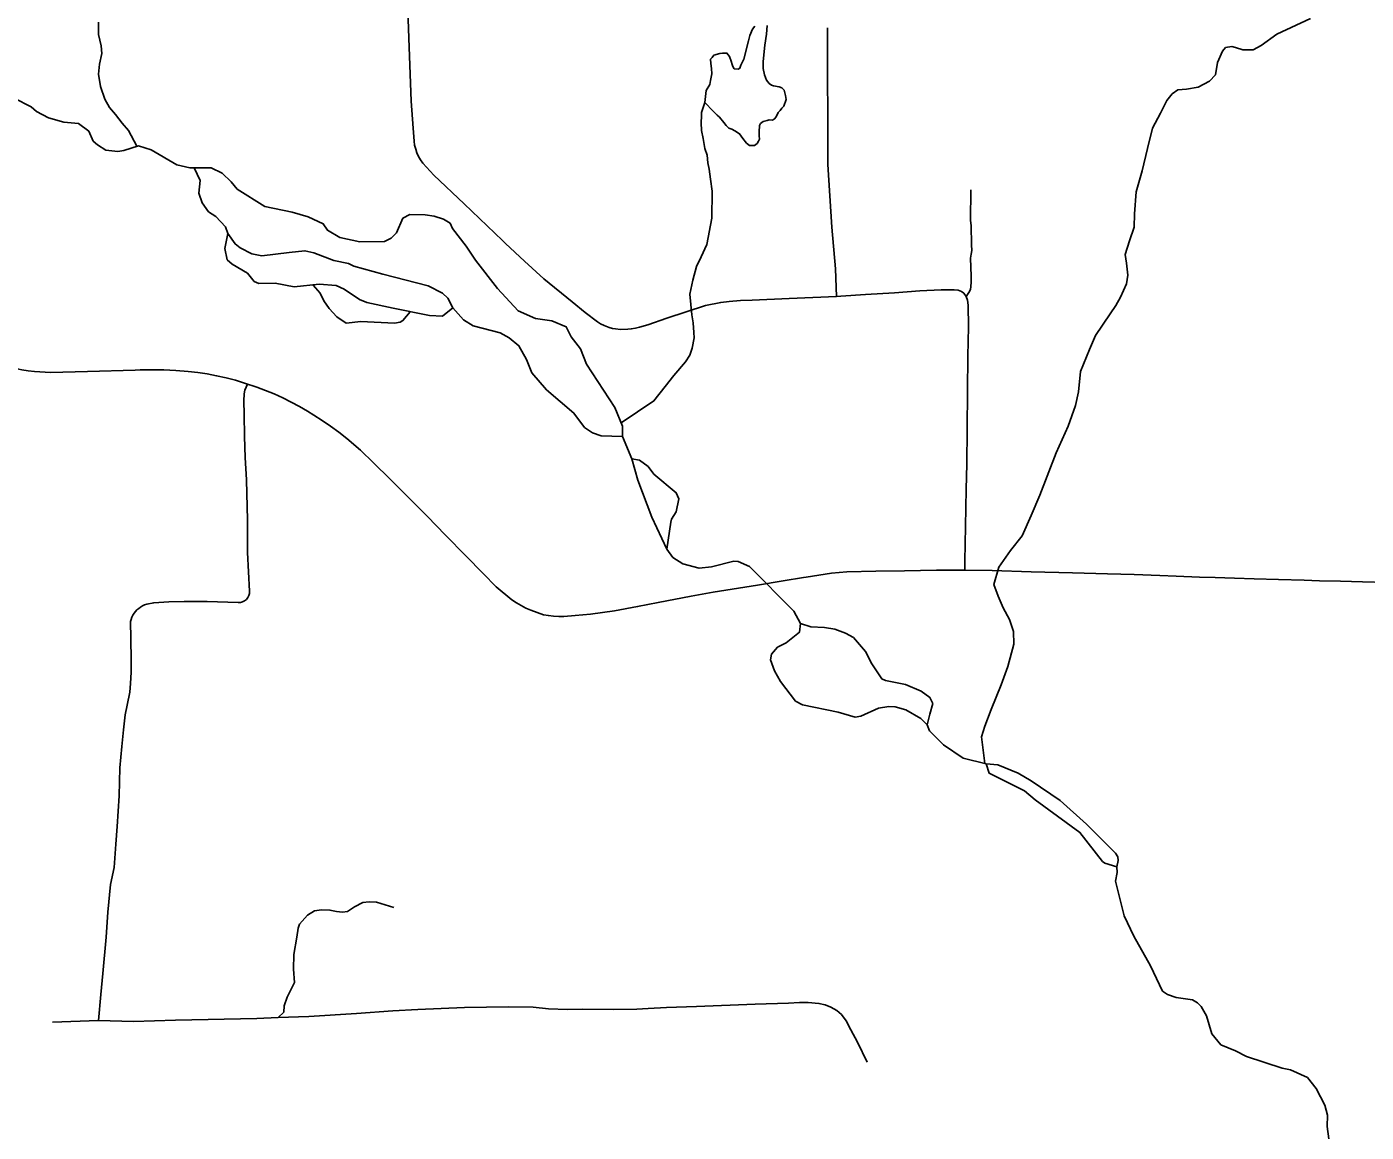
# Model space of a CAD drawing. Extents: x -19 to 366, y -4 to 359.
# Drawn here: x 140.416 to 141.603, y 188.535 to 189.515 of the extents above; entities that cross this region are included whole.
import ezdxf

# ---------------------------------------------------------------- set-up
doc = ezdxf.new("R2010")
doc.units = 0
for name, color, linetype in [('R_ROW', 7, 'Continuous'), ('R_ROW Annot', 7, 'Continuous'), ('R_Temp Easement', 7, 'Continuous'), ('Sheet Fence', 7, 'Continuous')]:
    doc.layers.add(name, color=color, linetype=linetype)

msp = doc.modelspace()

# ---------------------------------------------------------------- linework, layer by layer
at = {"layer": 'R_ROW'}
for points in [[(140.7517, 189.58), (140.7543, 189.5052), (140.7565, 189.4492), (140.7581, 189.4253), (140.759, 189.4136), (140.7595, 189.4101), (140.7604, 189.4067), (140.7615, 189.4034), (140.7629, 189.4002), (140.7646, 189.3971), (140.7666, 189.3942), (140.7765, 189.3836), (140.8035, 189.3581), (140.8375, 189.3256), (140.8401, 189.3231), (140.857, 189.3073), (140.8741, 189.2916), (140.8991, 189.2713), (140.9107, 189.2619), (140.9215, 189.2536), (140.9242, 189.2519), (140.9274, 189.2503), (140.9319, 189.2485), (140.9349, 189.2477), (140.9376, 189.2472), (140.942, 189.2467), (140.9486, 189.247), (140.9516, 189.2473), (140.9553, 189.248), (140.959, 189.2489), (140.9662, 189.251), (140.9831, 189.2567), (141.0002, 189.2625), (141.0175, 189.2679), (141.0309, 189.2708), (141.0385, 189.2717), (141.0483, 189.2724), (141.0589, 189.2729), (141.0917, 189.2741), (141.1334, 189.2761)], [(141.2527, 189.3705), (141.2523, 189.3435), (141.2528, 189.339), (141.2533, 189.3218), (141.2536, 189.3169), (141.2529, 189.3134), (141.2523, 189.3099), (141.2529, 189.2941), (141.253, 189.2888), (141.2525, 189.2848), (141.2522, 189.2821), (141.251, 189.2796), (141.2485, 189.2761)], [(141.1334, 189.2761), (141.1375, 189.2763), (141.1592, 189.2777), (141.1849, 189.2794), (141.2074, 189.2809), (141.2262, 189.282), (141.238, 189.282), (141.2414, 189.2815), (141.2444, 189.2803), (141.2464, 189.2789), (141.2485, 189.2761)], [(141.2485, 189.2761), (141.2497, 189.2728), (141.2504, 189.2684), (141.2505, 189.2491), (141.2499, 189.223), (141.2497, 189.1923), (141.2495, 189.1581), (141.249, 189.1273), (141.2486, 189.1052), (141.2479, 189.0722), (141.2474, 189.0412), (141.2473, 189.0333)], [(140.6113, 189.1984), (140.6087, 189.1993), (140.6005, 189.2017), (140.5923, 189.2039), (140.5839, 189.2058), (140.5755, 189.2074), (140.5671, 189.2086), (140.5586, 189.2096), (140.5477, 189.2104), (140.5372, 189.2109), (140.5267, 189.211), (140.5162, 189.2109), (140.5118, 189.2107), (140.4694, 189.2094), (140.4367, 189.2087), (140.4223, 189.2094), (140.4167, 189.21), (140.4112, 189.2109), (140.4058, 189.2121), (140.4004, 189.2136), (140.3753, 189.222)], [(140.6113, 189.1984), (140.6089, 189.1931), (140.6083, 189.1898), (140.608, 189.1835), (140.6084, 189.1715), (140.6085, 189.152), (140.6092, 189.1332), (140.6103, 189.1134), (140.6112, 189.0776), (140.6113, 189.0489), (140.6123, 189.0318), (140.6132, 189.0147), (140.6131, 189.0127), (140.6125, 189.0108), (140.6116, 189.009), (140.6103, 189.0074), (140.6087, 189.0062), (140.6069, 189.0053), (140.605, 189.0048), (140.603, 189.0047), (140.5755, 189.0055), (140.5552, 189.0056), (140.5414, 189.0053), (140.5281, 189.0045), (140.522, 189.0031), (140.5201, 189.0025), (140.5182, 189.0017), (140.5165, 189.0007), (140.5149, 188.9995), (140.5133, 188.9982), (140.512, 188.9967), (140.5108, 188.9952), (140.5097, 188.9934), (140.5088, 188.9916), (140.5081, 188.9897), (140.5076, 188.9878), (140.5077, 188.9727), (140.5082, 188.9537), (140.508, 188.9428), (140.5076, 188.933), (140.507, 188.9253), (140.5045, 188.9138), (140.5027, 188.905), (140.5012, 188.8917), (140.4998, 188.8769), (140.4981, 188.8581), (140.4975, 188.8332), (140.4958, 188.8062), (140.4946, 188.7905), (140.493, 188.7698), (140.4898, 188.7547), (140.4875, 188.7302), (140.4861, 188.708), (140.4829, 188.6757), (140.4812, 188.6572), (140.4792, 188.6342)], [(141.1044, 189.0268), (141.0862, 189.0239), (141.0636, 189.0202), (141.0242, 189.0138), (141.0048, 189.0104), (140.9755, 189.0047), (140.9572, 189.001), (140.9366, 188.9973), (140.9153, 188.9942), (140.9018, 188.9931), (140.8917, 188.9923), (140.8872, 188.9923), (140.8826, 188.9926), (140.8781, 188.9931), (140.8737, 188.9939), (140.8624, 188.9978), (140.858, 188.9997), (140.8538, 189.0019), (140.8497, 189.0043), (140.8457, 189.007), (140.8318, 189.0186), (140.8202, 189.0304), (140.805, 189.0461), (140.7868, 189.0645), (140.7705, 189.0811), (140.757, 189.0949), (140.7378, 189.1141), (140.7231, 189.1285), (140.7115, 189.1397), (140.6994, 189.15), (140.6923, 189.1556), (140.685, 189.161), (140.6776, 189.1661), (140.67, 189.1709), (140.6645, 189.1742), (140.6573, 189.1785), (140.65, 189.1824), (140.6426, 189.1862), (140.635, 189.1896), (140.6273, 189.1927), (140.6195, 189.1956), (140.6168, 189.1965), (140.6113, 189.1984)], [(141.2473, 189.0333), (141.2447, 189.0334), (141.2221, 189.0333), (141.1937, 189.0329), (141.1685, 189.0324), (141.1426, 189.0318), (141.1291, 189.0306), (141.1067, 189.0271), (141.1044, 189.0268)], [(141.6214, 189.0225), (141.6, 189.0229), (141.5803, 189.0235), (141.5619, 189.024), (141.5482, 189.0244), (141.5255, 189.025), (141.5038, 189.0257), (141.4864, 189.0262), (141.4693, 189.0269), (141.4554, 189.0273), (141.4348, 189.0281), (141.4202, 189.0286), (141.3976, 189.0295), (141.3738, 189.0301), (141.3427, 189.031), (141.3062, 189.032), (141.2715, 189.033), (141.2473, 189.0333)]]:
    msp.add_lwpolyline(points, dxfattribs=at)
at = {"layer": 'R_ROW Annot'}
for points in [[(141.1334, 189.2761), (141.1325, 189.3006), (141.1294, 189.3374), (141.1258, 189.3931), (141.1255, 189.5141)], [(140.6386, 188.6366), (140.6434, 188.6416), (140.6439, 188.6471), (140.6466, 188.6549), (140.6529, 188.6677), (140.652, 188.6795), (140.6524, 188.6927), (140.655, 188.708), (140.6563, 188.716), (140.6575, 188.7194), (140.6644, 188.7274), (140.6708, 188.7314), (140.6768, 188.7323), (140.6844, 188.7319), (140.6903, 188.7306), (140.6956, 188.7301), (140.6999, 188.7307), (140.7063, 188.7349), (140.7136, 188.7386), (140.7193, 188.7394), (140.7256, 188.7389), (140.7411, 188.7343)], [(141.1608, 188.5972), (141.1521, 188.6149), (141.1461, 188.6258), (141.142, 188.6339), (141.1379, 188.6394), (141.1339, 188.6429), (141.1285, 188.6459), (141.1235, 188.648), (141.1179, 188.6492), (141.1084, 188.6501), (141.1008, 188.6499), (141.0909, 188.6493), (141.0614, 188.6485), (141.0095, 188.6464), (140.9827, 188.6456), (140.9666, 188.6447), (140.9566, 188.6442), (140.9356, 188.6437), (140.9084, 188.6441), (140.8951, 188.6438), (140.8781, 188.6445), (140.8647, 188.6458), (140.8426, 188.6462), (140.8036, 188.6456), (140.7622, 188.6437), (140.74, 188.6426), (140.7079, 188.6404), (140.6657, 188.6377), (140.6386, 188.6366)], [(140.4792, 188.6342), (140.4384, 188.6327)], [(140.6386, 188.6366), (140.6195, 188.6358), (140.5475, 188.6343), (140.5103, 188.6332), (140.4792, 188.6342)]]:
    msp.add_lwpolyline(points, dxfattribs=at)
at = {"layer": 'R_Temp Easement'}
for points in [[(141.265, 188.862), (141.262, 188.8856), (141.265, 188.8949), (141.2707, 188.9097), (141.2796, 188.9317), (141.2853, 188.9479), (141.2909, 188.9678), (141.2904, 188.9791), (141.287, 188.9897), (141.2814, 189), (141.277, 189.0103), (141.273, 189.0206), (141.2774, 189.0359), (141.2878, 189.0507), (141.2981, 189.0639), (141.3062, 189.0817), (141.3137, 189.0999), (141.3283, 189.1374), (141.3389, 189.1611), (141.3453, 189.1795), (141.348, 189.1915), (141.3499, 189.2095), (141.3579, 189.2291), (141.3631, 189.2415), (141.3761, 189.2606), (141.3812, 189.2681), (141.3854, 189.2754), (141.3908, 189.2871), (141.3919, 189.2949), (141.3907, 189.3055), (141.3894, 189.3132), (141.3933, 189.3254), (141.3976, 189.3375), (141.3979, 189.3494), (141.3991, 189.3688), (141.4045, 189.3873), (141.4092, 189.4071), (141.4137, 189.4254), (141.4207, 189.4385), (141.4265, 189.4498), (141.4313, 189.4556), (141.4363, 189.4593), (141.4439, 189.4599), (141.4542, 189.4616), (141.4643, 189.4668), (141.4696, 189.4726), (141.4713, 189.4834), (141.4759, 189.4936), (141.4785, 189.4969), (141.484, 189.4977), (141.4874, 189.4967), (141.4939, 189.4946), (141.5029, 189.4946), (141.5102, 189.4987), (141.5241, 189.5087), (141.5538, 189.5226)], [(140.5133, 189.4092), (140.5058, 189.4231), (140.5002, 189.4298), (140.4942, 189.4375), (140.4889, 189.4436), (140.4848, 189.4509), (140.4809, 189.4622), (140.4792, 189.473), (140.4801, 189.4821), (140.482, 189.4916), (140.4814, 189.4984), (140.4791, 189.5084), (140.4792, 189.5192)], [(141.0722, 189.5162), (141.0716, 189.5086), (141.0699, 189.4989), (141.0684, 189.4843), (141.0685, 189.4782), (141.0696, 189.4727), (141.0716, 189.4678), (141.0739, 189.4649), (141.0759, 189.4634), (141.0776, 189.4627), (141.0827, 189.4618), (141.0852, 189.4611), (141.0871, 189.4591), (141.0883, 189.4542), (141.0888, 189.4508), (141.0869, 189.4449), (141.085, 189.4431), (141.0835, 189.441), (141.0819, 189.4393), (141.0799, 189.4352), (141.0786, 189.4335), (141.0768, 189.4325), (141.0737, 189.4328), (141.0722, 189.4322), (141.0685, 189.4312), (141.0662, 189.4294), (141.0653, 189.4275), (141.0649, 189.422), (141.065, 189.4184), (141.0652, 189.4154), (141.0645, 189.4138), (141.0633, 189.4117), (141.0607, 189.41), (141.0563, 189.41), (141.0538, 189.4121), (141.0505, 189.416), (141.0476, 189.4203), (141.0435, 189.423), (141.0407, 189.4243), (141.0382, 189.4252), (141.0357, 189.4276), (141.0336, 189.4304), (141.0297, 189.4349), (141.0277, 189.4367), (141.0241, 189.4402), (141.0169, 189.448)], [(141.0169, 189.448), (141.018, 189.4587), (141.0213, 189.4639), (141.0217, 189.4675), (141.0229, 189.4734), (141.0226, 189.4781), (141.0221, 189.4827), (141.0219, 189.4865), (141.0232, 189.488), (141.0248, 189.4899), (141.0301, 189.4914), (141.0325, 189.4918), (141.0363, 189.4919), (141.0376, 189.4904), (141.0386, 189.4889), (141.0402, 189.4846), (141.0409, 189.4818), (141.0417, 189.4799), (141.0428, 189.478), (141.0462, 189.4777), (141.0479, 189.4785), (141.0486, 189.4812), (141.0515, 189.4865), (141.0555, 189.5026), (141.0567, 189.5075), (141.059, 189.5129), (141.0612, 189.5158)], [(140.4045, 189.4518), (140.4196, 189.4442), (140.4241, 189.44), (140.4347, 189.4343), (140.4483, 189.4305), (140.4615, 189.4294), (140.4706, 189.4225), (140.4744, 189.4138), (140.4782, 189.4104), (140.4857, 189.4058), (140.4963, 189.4047), (140.5016, 189.4054), (140.5145, 189.4096), (140.5258, 189.4062), (140.5485, 189.3929), (140.5602, 189.3902), (140.5791, 189.3902), (140.5889, 189.3853), (140.5968, 189.3777), (140.6021, 189.3713), (140.6267, 189.3557), (140.6509, 189.3507), (140.6652, 189.3466), (140.6785, 189.3405), (140.6823, 189.3348), (140.6932, 189.3283), (140.711, 189.3245), (140.7329, 189.3249), (140.7386, 189.3276), (140.7435, 189.3325), (140.7491, 189.3454), (140.7552, 189.3488), (140.7688, 189.3485), (140.7767, 189.3473)], [(140.9425, 189.1641), (140.9716, 189.1834), (140.9817, 189.1962), (140.9894, 189.206), (140.9995, 189.218), (141.0034, 189.224), (141.0057, 189.2301), (141.0074, 189.2394), (141.0071, 189.244), (141.0063, 189.2527), (141.0052, 189.2598), (141.0036, 189.278), (141.0062, 189.2904), (141.0095, 189.3026), (141.0134, 189.3112), (141.0185, 189.3222), (141.023, 189.3456), (141.0231, 189.3532), (141.0232, 189.3615), (141.0234, 189.3693), (141.0217, 189.3799), (141.0205, 189.3888), (141.0195, 189.3944), (141.0189, 189.4012), (141.0169, 189.4071), (141.0154, 189.416), (141.0139, 189.4231), (141.0134, 189.4299), (141.0138, 189.4362), (141.0139, 189.4392), (141.0169, 189.448)], [(140.564, 189.3902), (140.5693, 189.3789), (140.5681, 189.3675), (140.5711, 189.3591), (140.5768, 189.3511), (140.5832, 189.347), (140.5919, 189.3379), (140.5938, 189.3318), (140.6002, 189.3227), (140.6048, 189.3192), (140.615, 189.3139), (140.6241, 189.312), (140.6482, 189.3151), (140.6622, 189.3166), (140.6702, 189.3147), (140.6879, 189.3078), (140.7008, 189.3052), (140.7057, 189.3029), (140.7314, 189.2957), (140.7714, 189.2854), (140.7843, 189.279), (140.7888, 189.2744), (140.7934, 189.2661), (140.8028, 189.2554), (140.8115, 189.2501), (140.8353, 189.2437), (140.8432, 189.2395), (140.8519, 189.2323), (140.8587, 189.2201), (140.8633, 189.2084), (140.8765, 189.1932), (140.9007, 189.1727), (140.9101, 189.1598), (140.9173, 189.1552), (140.9249, 189.1525), (140.9438, 189.1518)], [(140.7767, 189.3473), (140.785, 189.3447), (140.7911, 189.3409), (140.793, 189.3363), (140.8051, 189.3207), (140.8134, 189.3082), (140.833, 189.2831), (140.8512, 189.2634), (140.8667, 189.2566), (140.881, 189.2543), (140.8939, 189.249), (140.8984, 189.2402), (140.9064, 189.2296), (140.912, 189.2159), (140.937, 189.1776), (140.9438, 189.1609), (140.9438, 189.1518), (140.9521, 189.132), (140.9574, 189.1131), (140.9699, 189.0804), (140.9831, 189.0519), (140.9884, 189.0447), (140.9974, 189.039), (141.0118, 189.0352), (141.0228, 189.0364), (141.0424, 189.0413), (141.0462, 189.0409), (141.0564, 189.0367), (141.0957, 188.9969), (141.1017, 188.9862), (141.1006, 188.9783), (141.0889, 188.9688), (141.0813, 188.965), (141.076, 188.9589), (141.0749, 188.954), (141.0787, 188.9441), (141.084, 188.9346), (141.0972, 188.9171), (141.1033, 188.9141), (141.135, 188.9076), (141.1501, 188.9031), (141.155, 188.9038), (141.1709, 188.9111), (141.18, 188.9126), (141.1856, 188.9122), (141.1951, 188.9095), (141.2083, 188.9019), (141.214, 188.8962), (141.2159, 188.8909), (141.2283, 188.8784), (141.2457, 188.8666), (141.2661, 188.8617)], [(140.5938, 189.3318), (140.5912, 189.3185), (140.5934, 189.3086), (140.5976, 189.3048), (140.6112, 189.2968), (140.6172, 189.2893), (140.6214, 189.2874), (140.6358, 189.2877), (140.6528, 189.2847), (140.6747, 189.287), (140.6898, 189.2858), (140.697, 189.2824), (140.7106, 189.2733), (140.717, 189.2706), (140.7405, 189.2657), (140.7726, 189.2592), (140.7843, 189.2585), (140.7934, 189.2661)], [(140.7556, 189.2623), (140.7491, 189.2547), (140.7465, 189.2532), (140.7416, 189.2524), (140.7117, 189.2539), (140.6989, 189.2524), (140.6906, 189.2581), (140.6838, 189.2653), (140.6789, 189.2722), (140.6758, 189.279), (140.6694, 189.2862)], [(140.9521, 189.132), (140.9589, 189.1309), (140.9665, 189.1252), (140.9717, 189.1184), (140.9914, 189.102), (140.9937, 189.0967), (140.9914, 189.085), (140.9872, 189.0785), (140.9865, 189.0758), (140.9831, 189.0519)], [(141.1017, 188.9862), (141.1108, 188.9832), (141.1229, 188.9824), (141.132, 188.9809), (141.1414, 188.9775), (141.1486, 188.9737), (141.1592, 188.9612), (141.1649, 188.9502), (141.1736, 188.9369), (141.177, 188.9354), (141.1947, 188.9319), (141.2087, 188.9262), (141.2163, 188.9205), (141.2189, 188.9152), (141.2163, 188.9057), (141.214, 188.8962)], [(141.2661, 188.8617), (141.2688, 188.8533), (141.3002, 188.8378), (141.3096, 188.8298), (141.3493, 188.8009), (141.3693, 188.7751), (141.3716, 188.7736), (141.3822, 188.7702), (141.3833, 188.7759), (141.3829, 188.7793), (141.381, 188.7823), (141.3553, 188.8081), (141.3319, 188.829), (141.3062, 188.8465), (141.2945, 188.8533), (141.2767, 188.8609), (141.2661, 188.8617)], [(141.3822, 188.7702), (141.3825, 188.7652), (141.381, 188.7577), (141.3886, 188.7269), (141.3973, 188.7087), (141.412, 188.6825), (141.4226, 188.6601), (141.4271, 188.657), (141.4347, 188.6544), (141.4491, 188.6525), (141.4536, 188.6498), (141.457, 188.6464), (141.4615, 188.6381), (141.4664, 188.6221), (141.4744, 188.6126), (141.4872, 188.6073), (141.4971, 188.602), (141.5288, 188.5917), (141.536, 188.5902), (141.5511, 188.5834), (141.5587, 188.5739), (141.5666, 188.5591), (141.5689, 188.55), (141.5685, 188.5401), (141.57, 188.5291)]]:
    msp.add_lwpolyline(points, dxfattribs=at)
at = {"layer": 'Sheet Fence'}
for points in [[(146.7783, 1.697), (146.5788, 10.3131), (146.3785, 18.9294), (146.1776, 27.5458), (145.9759, 36.1624), (145.7736, 44.7791), (145.5705, 53.396), (145.3668, 62.013), (145.1624, 70.6301), (144.9572, 79.2474), (144.7514, 87.8648), (144.5449, 96.4823), (144.3377, 105.1), (144.1299, 113.7179), (143.9213, 122.3359), (143.712, 130.954), (143.5021, 139.5723), (143.2915, 148.1907), (143.0802, 156.8092), (142.8682, 165.4279), (142.6555, 174.0468), (142.4422, 182.6658), (142.2282, 191.2849), (142.0135, 199.9042), (141.7981, 208.5236), (141.582, 217.1432), (141.3653, 225.7629), (141.1479, 234.3828), (140.9298, 243.0028), (140.711, 251.623), (140.4916, 260.2433), (140.2715, 268.8638), (140.0508, 277.4844), (139.8293, 286.1051), (139.6072, 294.726), (139.3845, 303.3471), (139.161, 311.9683), (138.937, 320.5896), (138.7122, 329.2111), (138.4868, 337.8328), (138.2607, 346.4546)], [(0, 180.8999), (7.1228, 180.9044), (14.2457, 180.9176), (21.3685, 180.9397), (28.4912, 180.9706), (35.614, 181.0103), (42.7366, 181.0589), (49.8592, 181.1163), (56.9818, 181.1825), (64.1042, 181.2575), (71.2266, 181.3414), (78.3488, 181.4341), (85.4709, 181.5357), (92.5929, 181.646), (99.7147, 181.7652), (106.8364, 181.8933), (113.9579, 182.0301), (121.0793, 182.1758), (128.2005, 182.3303), (135.3214, 182.4936), (142.4422, 182.6658), (149.5627, 182.8468), (156.683, 183.0366), (163.8031, 183.2352), (170.9229, 183.4427), (178.0425, 183.659), (185.1617, 183.8841), (192.2807, 184.1181), (199.3994, 184.3608), (206.5178, 184.6124), (213.6359, 184.8728), (220.7537, 185.1421), (227.8711, 185.4201), (234.9881, 185.707), (242.1048, 186.0027), (249.2212, 186.3073), (256.3371, 186.6206), (263.4526, 186.9428), (270.5678, 187.2738), (277.6825, 187.6136), (284.7968, 187.9622), (291.9107, 188.3197), (299.0241, 188.6859), (306.1371, 189.061), (313.2495, 189.4449), (320.3615, 189.8377), (327.4731, 190.2392), (334.5841, 190.6495), (341.6946, 191.0687)]]:
    msp.add_spline(points, degree=3, dxfattribs=at)

doc.saveas('drawing.dxf')
